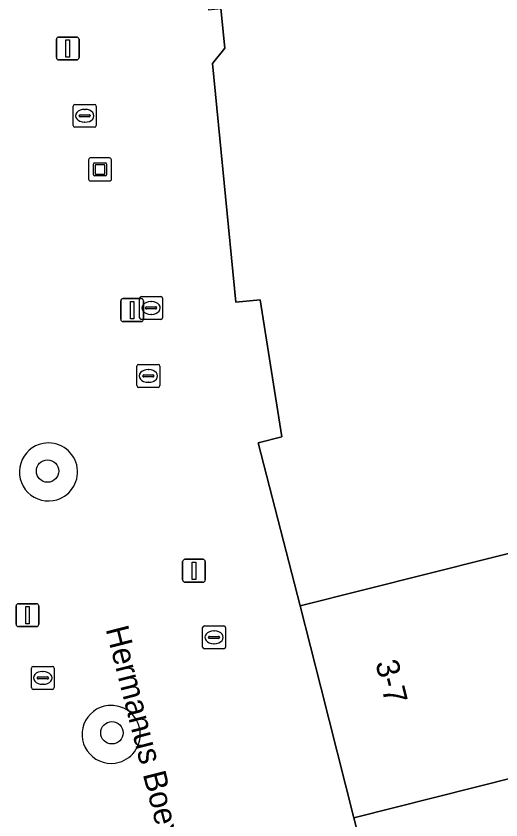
# Model space of a CAD drawing. Extents: x 161087 to 161926, y 382572 to 383873.
# Drawn here: x 161318.44 to 161339.62, y 383494.21 to 383529.31 of the extents above; entities that cross this region are included whole.
import ezdxf

# ---------------------------------------------------------------- set-up
doc = ezdxf.new("R2010")
doc.units = 0
for name, color, linetype in [('IMGEO_Boom', 7, 'Continuous'), ('IMGEO_Groenvoorziening', 7, 'Continuous'), ('IMGEO_Kolk', 7, 'Continuous'), ('IMGEO_Kunstobject', 7, 'Continuous'), ('IMGEO_Lichtmast', 7, 'Continuous'), ('IMGEO_Openbare_ruimte_label', 7, 'Continuous'), ('IMGEO_Pand', 7, 'Continuous'), ('IMGEO_Pand_nummerreeks', 7, 'Continuous'), ('IMGEO_Rioolput', 7, 'Continuous'), ('IMGEO_Voetgangersgebied_open', 7, 'Continuous')]:
    doc.layers.add(name, color=color, linetype=linetype)

msp = doc.modelspace()

# ---------------------------------------------------------------- linework, layer by layer
at = {"layer": 'IMGEO_Boom'}
for centre in [(161319.817, 383509.442), (161322.63, 383498.014)]:
    msp.add_circle(centre, 0.489, dxfattribs=at)
at = {"layer": 'IMGEO_Groenvoorziening'}
for centre, radius, start, end in [((161319.856, 383509.403), 1.268, 100.7973, 286.9459), ((161319.858, 383509.403), 1.268, 286.8826, 100.8606), ((161322.592, 383497.945), 1.267, 95.9848, 285.896), ((161322.6, 383497.947), 1.266, 285.5359, 96.3449)]:
    msp.add_arc(centre, radius, start, end, dxfattribs=at)
at = {"layer": 'IMGEO_Kolk'}
for p, q in [((161320.941, 383524.527), (161320.941, 383525.379)), ((161321.016, 383525.453), (161321.868, 383525.453)), ((161321.942, 383525.379), (161321.942, 383524.527)), ((161321.2, 383524.947), (161321.2, 383524.959)), ((161321.638, 383524.91), (161321.24, 383524.91)), ((161321.243, 383524.996), (161321.641, 383524.996)), ((161321.429, 383525.233), (161321.454, 383525.233)), ((161321.684, 383524.959), (161321.684, 383524.947)), ((161321.452, 383524.673), (161321.427, 383524.673)), ((161321.868, 383524.453), (161321.016, 383524.453)), ((161323.721, 383513.17), (161323.721, 383514.022)), ((161323.796, 383514.096), (161324.648, 383514.096)), ((161324.722, 383514.022), (161324.722, 383513.17)), ((161324.209, 383513.876), (161324.234, 383513.876)), ((161323.98, 383513.59), (161323.98, 383513.602)), ((161324.418, 383513.553), (161324.02, 383513.553)), ((161324.023, 383513.639), (161324.421, 383513.639)), ((161324.232, 383513.316), (161324.207, 383513.316)), ((161324.464, 383513.602), (161324.464, 383513.59)), ((161324.648, 383513.096), (161323.796, 383513.096)), ((161326.591, 383501.754), (161326.591, 383502.606)), ((161326.666, 383502.68), (161327.518, 383502.68)), ((161327.079, 383502.46), (161327.104, 383502.46)), ((161327.592, 383502.606), (161327.592, 383501.754)), ((161326.85, 383502.174), (161326.85, 383502.186)), ((161327.288, 383502.137), (161326.89, 383502.137)), ((161326.893, 383502.223), (161327.291, 383502.223)), ((161327.334, 383502.186), (161327.334, 383502.174)), ((161327.102, 383501.9), (161327.077, 383501.9)), ((161327.518, 383501.68), (161326.666, 383501.68)), ((161319.11, 383499.984), (161319.11, 383500.836)), ((161319.185, 383500.91), (161320.037, 383500.91)), ((161319.598, 383500.69), (161319.623, 383500.69)), ((161320.111, 383500.836), (161320.111, 383499.984)), ((161319.369, 383500.404), (161319.369, 383500.416)), ((161319.807, 383500.367), (161319.409, 383500.367)), ((161319.412, 383500.453), (161319.81, 383500.453)), ((161319.853, 383500.416), (161319.853, 383500.404)), ((161319.621, 383500.13), (161319.596, 383500.13)), ((161320.037, 383499.91), (161319.185, 383499.91))]:
    msp.add_line(p, q, dxfattribs=at)
for points in [[(161320.941, 383524.527), (161320.941, 383525.379)], [(161321.016, 383525.453), (161321.868, 383525.453)], [(161321.942, 383525.379), (161321.942, 383524.527)], [(161321.868, 383524.453), (161321.016, 383524.453)], [(161323.721, 383513.17), (161323.721, 383514.022)], [(161323.796, 383514.096), (161324.648, 383514.096)], [(161324.722, 383514.022), (161324.722, 383513.17)], [(161324.648, 383513.096), (161323.796, 383513.096)], [(161326.591, 383501.754), (161326.591, 383502.606)], [(161326.666, 383502.68), (161327.518, 383502.68)], [(161327.592, 383502.606), (161327.592, 383501.754)], [(161327.518, 383501.68), (161326.666, 383501.68)], [(161319.11, 383499.984), (161319.11, 383500.836)], [(161319.185, 383500.91), (161320.037, 383500.91)], [(161320.111, 383500.836), (161320.111, 383499.984)], [(161320.037, 383499.91), (161319.185, 383499.91)]]:
    msp.add_lwpolyline(points, dxfattribs=at)
for centre, radius, start, end in [((161321.018, 383525.377), 0.0765, 91.552, 178.448), ((161321.018, 383525.377), 0.0765, 91.552, 178.448), ((161321.866, 383525.377), 0.0765, 1.552, 88.448), ((161321.866, 383525.377), 0.0765, 1.552, 88.448), ((161321.24, 383524.956), 0.0403, 85.8775, 175.7526), ((161321.237, 383524.946), 0.0366, 178.938, 274.7102), ((161321.641, 383524.953), 0.043, 264.8664, 352.4533), ((161321.645, 383524.958), 0.0386, 1.7309, 96.639), ((161321.018, 383524.529), 0.0765, 181.552, 268.448), ((161321.018, 383524.529), 0.0765, 181.552, 268.448), ((161321.866, 383524.529), 0.0765, 271.552, 358.448), ((161321.866, 383524.529), 0.0765, 271.552, 358.448), ((161323.798, 383514.02), 0.0765, 91.552, 178.448), ((161323.798, 383514.02), 0.0765, 91.552, 178.448), ((161324.646, 383514.02), 0.0765, 1.552, 88.448), ((161324.646, 383514.02), 0.0765, 1.552, 88.448), ((161324.02, 383513.599), 0.0403, 85.8775, 175.7526), ((161324.017, 383513.589), 0.0366, 178.938, 274.7102), ((161324.421, 383513.596), 0.043, 264.8664, 352.4533), ((161324.425, 383513.601), 0.0386, 1.7309, 96.639), ((161323.798, 383513.172), 0.0765, 181.552, 268.448), ((161323.798, 383513.172), 0.0765, 181.552, 268.448), ((161324.646, 383513.172), 0.0765, 271.552, 358.448), ((161324.646, 383513.172), 0.0765, 271.552, 358.448), ((161326.668, 383502.604), 0.0765, 91.552, 178.448), ((161326.668, 383502.604), 0.0765, 91.552, 178.448), ((161327.516, 383502.604), 0.0765, 1.552, 88.448), ((161327.516, 383502.604), 0.0765, 1.552, 88.448), ((161326.89, 383502.183), 0.0403, 85.8775, 175.7526), ((161326.887, 383502.173), 0.0366, 178.938, 274.7102), ((161327.291, 383502.18), 0.043, 264.8664, 352.4533), ((161327.295, 383502.185), 0.0386, 1.7309, 96.639), ((161326.668, 383501.756), 0.0765, 181.552, 268.448), ((161326.668, 383501.756), 0.0765, 181.552, 268.448), ((161327.516, 383501.756), 0.0765, 271.552, 358.448), ((161327.516, 383501.756), 0.0765, 271.552, 358.448), ((161319.187, 383500.834), 0.0765, 91.552, 178.448), ((161319.187, 383500.834), 0.0765, 91.552, 178.448), ((161320.035, 383500.834), 0.0765, 1.552, 88.448), ((161320.035, 383500.834), 0.0765, 1.552, 88.448), ((161319.409, 383500.413), 0.0403, 85.8775, 175.7526), ((161319.406, 383500.403), 0.0366, 178.938, 274.7102), ((161319.81, 383500.41), 0.043, 264.8664, 352.4533), ((161319.814, 383500.415), 0.0386, 1.7309, 96.639), ((161319.187, 383499.986), 0.0765, 181.552, 268.448), ((161319.187, 383499.986), 0.0765, 181.552, 268.448), ((161320.035, 383499.986), 0.0765, 271.552, 358.448), ((161320.035, 383499.986), 0.0765, 271.552, 358.448)]:
    msp.add_arc(centre, radius, start, end, dxfattribs=at)
for centre, major_axis, ratio, start_param, end_param in [((161321.428, 383524.953), (-0.387, 0.002), 0.722429, 4.712389, 7.853982), ((161321.453, 383524.953), (-0.39, 0.002), 0.717154, 1.570796, 4.712389), ((161324.208, 383513.596), (-0.387, 0.002), 0.722429, 4.712389, 7.853982), ((161324.233, 383513.596), (-0.39, 0.002), 0.717154, 1.570796, 4.712389), ((161327.078, 383502.18), (-0.387, 0.002), 0.722429, 4.712389, 7.853982), ((161327.103, 383502.18), (-0.39, 0.002), 0.717154, 1.570796, 4.712389), ((161319.597, 383500.41), (-0.387, 0.002), 0.722429, 4.712389, 7.853982), ((161319.622, 383500.41), (-0.39, 0.002), 0.717154, 1.570796, 4.712389)]:
    msp.add_ellipse(centre, major_axis=major_axis, ratio=ratio, start_param=start_param, end_param=end_param, dxfattribs=at)
at = {"layer": 'IMGEO_Kunstobject'}
for p, q in [((161321.609, 383523.027), (161321.609, 383522.186)), ((161321.609, 383523.027), (161321.609, 383522.186)), ((161322.525, 383523.111), (161321.684, 383523.111)), ((161322.525, 383523.111), (161321.684, 383523.111)), ((161321.823, 383522.375), (161321.823, 383522.849)), ((161321.873, 383522.899), (161322.347, 383522.899)), ((161321.903, 383522.799), (161321.903, 383522.425)), ((161322.297, 383522.819), (161321.923, 383522.819)), ((161322.317, 383522.425), (161322.317, 383522.799)), ((161322.397, 383522.849), (161322.397, 383522.375)), ((161322.609, 383522.195), (161322.609, 383523.036)), ((161322.609, 383522.195), (161322.609, 383523.036)), ((161321.693, 383522.111), (161322.534, 383522.111)), ((161321.693, 383522.111), (161322.534, 383522.111)), ((161322.347, 383522.325), (161321.873, 383522.325)), ((161321.923, 383522.405), (161322.297, 383522.405))]:
    msp.add_line(p, q, dxfattribs=at)
for centre, radius, start, end in [((161321.687, 383523.033), 0.0779, 92.4484, 184.2845), ((161321.687, 383523.033), 0.0779, 92.4484, 184.2845), ((161321.873, 383522.849), 0.05, 90, 180), ((161321.923, 383522.799), 0.02, 90, 180), ((161322.297, 383522.799), 0.02, 360, 90), ((161322.347, 383522.849), 0.05, 360, 90), ((161322.531, 383523.033), 0.0779, 2.4484, 94.2845), ((161322.531, 383523.033), 0.0779, 2.4484, 94.2845), ((161321.687, 383522.189), 0.0779, 182.4484, 274.2845), ((161321.687, 383522.189), 0.0779, 182.4484, 274.2845), ((161321.873, 383522.375), 0.05, 180, 270), ((161321.923, 383522.425), 0.02, 180, 270), ((161322.297, 383522.425), 0.02, 270, 0), ((161322.347, 383522.375), 0.05, 270, 0), ((161322.531, 383522.189), 0.0779, 272.4484, 4.2845), ((161322.531, 383522.189), 0.0779, 272.4484, 4.2845)]:
    msp.add_arc(centre, radius, start, end, dxfattribs=at)
at = {"layer": 'IMGEO_Lichtmast'}
for p, q in [((161320.201, 383527.492), (161320.201, 383528.292)), ((161320.201, 383528.292), (161320.201, 383527.492)), ((161320.301, 383528.392), (161321.091, 383528.392)), ((161321.091, 383528.392), (161320.301, 383528.392)), ((161321.191, 383528.292), (161321.191, 383527.492)), ((161321.191, 383527.492), (161321.191, 383528.292)), ((161321.091, 383527.392), (161320.301, 383527.392)), ((161320.301, 383527.392), (161321.091, 383527.392)), ((161323.015, 383516.07), (161323.015, 383516.87)), ((161323.015, 383516.87), (161323.015, 383516.07)), ((161323.115, 383516.97), (161323.905, 383516.97)), ((161323.905, 383516.97), (161323.115, 383516.97)), ((161324.005, 383516.87), (161324.005, 383516.07)), ((161324.005, 383516.07), (161324.005, 383516.87)), ((161323.905, 383515.97), (161323.115, 383515.97)), ((161323.115, 383515.97), (161323.905, 383515.97)), ((161325.819, 383505.587), (161326.609, 383505.587)), ((161326.609, 383505.587), (161325.819, 383505.587)), ((161325.719, 383504.687), (161325.719, 383505.487)), ((161325.719, 383505.487), (161325.719, 383504.687)), ((161326.709, 383505.487), (161326.709, 383504.687)), ((161326.709, 383504.687), (161326.709, 383505.487)), ((161326.609, 383504.587), (161325.819, 383504.587)), ((161325.819, 383504.587), (161326.609, 383504.587)), ((161318.442, 383502.75), (161318.442, 383503.55)), ((161318.442, 383503.55), (161318.442, 383502.75)), ((161318.542, 383503.65), (161319.332, 383503.65)), ((161319.332, 383503.65), (161318.542, 383503.65)), ((161319.432, 383503.55), (161319.432, 383502.75)), ((161319.432, 383502.75), (161319.432, 383503.55)), ((161319.332, 383502.65), (161318.542, 383502.65)), ((161318.542, 383502.65), (161319.332, 383502.65))]:
    msp.add_line(p, q, dxfattribs=at)
for points in [[(161320.621, 383528.267), (161320.771, 383528.267), (161320.771, 383527.517), (161320.621, 383527.517), (161320.621, 383528.267)], [(161323.435, 383516.845), (161323.585, 383516.845), (161323.585, 383516.095), (161323.435, 383516.095), (161323.435, 383516.845)], [(161326.139, 383505.462), (161326.289, 383505.462), (161326.289, 383504.712), (161326.139, 383504.712), (161326.139, 383505.462)], [(161318.862, 383503.525), (161319.012, 383503.525), (161319.012, 383502.775), (161318.862, 383502.775), (161318.862, 383503.525)]]:
    msp.add_lwpolyline(points, dxfattribs=at)
for centre, start, end in [((161320.301, 383528.292), 90, 180), ((161320.301, 383528.292), 90, 180), ((161321.091, 383528.292), 0, 90), ((161321.091, 383528.292), 360, 90), ((161320.301, 383527.492), 180, 270), ((161320.301, 383527.492), 180, 270), ((161321.091, 383527.492), 270, 0), ((161321.091, 383527.492), 270, 0), ((161323.115, 383516.87), 90, 180), ((161323.115, 383516.87), 90, 180), ((161323.905, 383516.87), 0, 90), ((161323.905, 383516.87), 360, 90), ((161323.115, 383516.07), 180, 270), ((161323.115, 383516.07), 180, 270), ((161323.905, 383516.07), 270, 0), ((161323.905, 383516.07), 270, 0), ((161325.819, 383505.487), 90, 180), ((161325.819, 383505.487), 90, 180), ((161326.609, 383505.487), 0, 90), ((161326.609, 383505.487), 360, 90), ((161325.819, 383504.687), 180, 270), ((161325.819, 383504.687), 180, 270), ((161326.609, 383504.687), 270, 0), ((161326.609, 383504.687), 270, 0), ((161318.542, 383503.55), 90, 180), ((161318.542, 383503.55), 90, 180), ((161319.332, 383503.55), 0, 90), ((161319.332, 383503.55), 360, 90), ((161318.542, 383502.75), 180, 270), ((161318.542, 383502.75), 180, 270), ((161319.332, 383502.75), 270, 0), ((161319.332, 383502.75), 270, 0)]:
    msp.add_arc(centre, 0.1, start, end, dxfattribs=at)
at = {"layer": 'IMGEO_Pand'}
msp.add_lwpolyline([(161343.791, 383550.761), (161324.935, 383548.905), (161325.425, 383543.964), (161326.85, 383529.577), (161327.388, 383529.631), (161327.556, 383527.9), (161327.017, 383527.244), (161328.045, 383516.81), (161329.1, 383516.914), (161330.05, 383510.932), (161329.023, 383510.668), (161330.852, 383503.563), (161350.32, 383508.45)], dxfattribs=at)
for points in [[(161352.661, 383499.202), (161352.459, 383500), (161350.32, 383508.45), (161330.852, 383503.563), (161331.754, 383500), (161333.195, 383494.306)], [(161357.369, 383480.834), (161356.861, 383482.813), (161355.549, 383487.926), (161354.452, 383492.198), (161353.194, 383497.099), (161352.661, 383499.202), (161333.195, 383494.306), (161337.846, 383475.923)]]:
    msp.add_lwpolyline(points, close=True, dxfattribs=at)
at = {"layer": 'IMGEO_Rioolput'}
for p, q in [((161323.84, 383516.137), (161323.84, 383516.989)), ((161323.915, 383517.063), (161324.767, 383517.063)), ((161324.328, 383516.843), (161324.353, 383516.843)), ((161324.841, 383516.989), (161324.841, 383516.137)), ((161324.099, 383516.557), (161324.099, 383516.569)), ((161324.537, 383516.52), (161324.139, 383516.52)), ((161324.142, 383516.606), (161324.54, 383516.606)), ((161324.583, 383516.569), (161324.583, 383516.557)), ((161324.351, 383516.283), (161324.326, 383516.283)), ((161324.767, 383516.063), (161323.915, 383516.063))]:
    msp.add_line(p, q, dxfattribs=at)
for points in [[(161323.84, 383516.137), (161323.84, 383516.989)], [(161323.915, 383517.063), (161324.767, 383517.063)], [(161324.841, 383516.989), (161324.841, 383516.137)], [(161324.767, 383516.063), (161323.915, 383516.063)]]:
    msp.add_lwpolyline(points, dxfattribs=at)
for centre, radius, start, end in [((161323.917, 383516.987), 0.0765, 91.552, 178.448), ((161323.917, 383516.987), 0.0765, 91.552, 178.448), ((161324.765, 383516.987), 0.0765, 1.552, 88.448), ((161324.765, 383516.987), 0.0765, 1.552, 88.448), ((161324.139, 383516.566), 0.0403, 85.8775, 175.7526), ((161324.136, 383516.556), 0.0366, 178.938, 274.7102), ((161324.54, 383516.563), 0.043, 264.8664, 352.4533), ((161324.544, 383516.568), 0.0386, 1.7309, 96.639), ((161323.917, 383516.139), 0.0765, 181.552, 268.448), ((161323.917, 383516.139), 0.0765, 181.552, 268.448), ((161324.765, 383516.139), 0.0765, 271.552, 358.448), ((161324.765, 383516.139), 0.0765, 271.552, 358.448)]:
    msp.add_arc(centre, radius, start, end, dxfattribs=at)
for centre, major_axis, ratio, start_param, end_param in [((161324.327, 383516.563), (-0.387, 0.002), 0.722429, 4.712389, 7.853982), ((161324.352, 383516.563), (-0.39, 0.002), 0.717154, 1.570796, 4.712389)]:
    msp.add_ellipse(centre, major_axis=major_axis, ratio=ratio, start_param=start_param, end_param=end_param, dxfattribs=at)
at = {"layer": 'IMGEO_Voetgangersgebied_open'}
msp.add_lwpolyline([(161337.846, 383475.923), (161333.195, 383494.306), (161331.754, 383500), (161330.852, 383503.563), (161329.023, 383510.668), (161330.05, 383510.932), (161329.1, 383516.914), (161328.045, 383516.81), (161327.017, 383527.244), (161327.556, 383527.9), (161327.388, 383529.631)], dxfattribs=at)
for centre, radius, start, end in [((161319.856, 383509.403), 1.268, 100.7973, 286.9459), ((161319.858, 383509.403), 1.268, 286.8826, 100.8606), ((161322.592, 383497.945), 1.267, 95.9848, 285.896), ((161322.6, 383497.947), 1.266, 285.5359, 96.3449)]:
    msp.add_arc(centre, radius, start, end, dxfattribs=at)

# ---------------------------------------------------------------- texts
at = {"layer": 'IMGEO_Openbare_ruimte_label'}
msp.add_text('Hermanus Boexstraat', height=1, rotation=284.3558, dxfattribs=at).set_placement((161322.351, 383502.548))
at = {"layer": 'IMGEO_Pand_nummerreeks'}
msp.add_text('3-7', height=1, rotation=283.783, dxfattribs=at).set_placement((161334.131, 383501.072))

doc.saveas('drawing.dxf')
